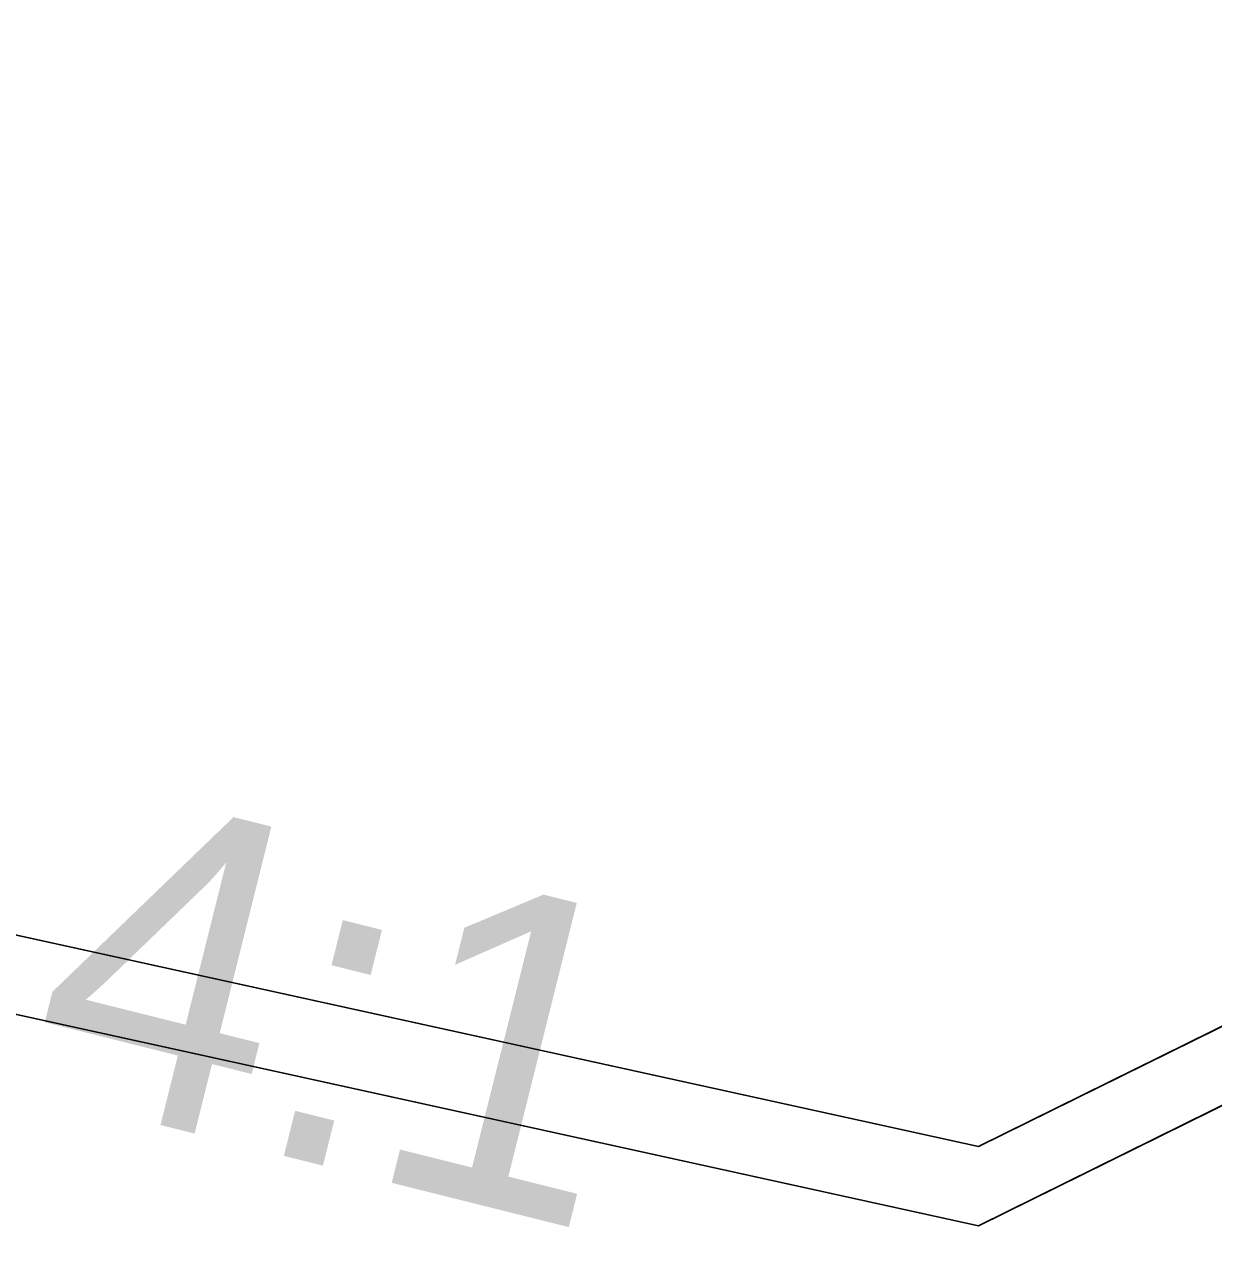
# Model space of a CAD drawing. Extents: x 1131015 to 1136271, y 133453 to 174329.
# Drawn here: x 1132363.391 to 1132367.146, y 159677.551 to 159681.418 of the extents above; entities that cross this region are included whole.
import ezdxf

# ---------------------------------------------------------------- set-up
doc = ezdxf.new("R2010")
doc.units = 0
for name, color, linetype in [('DESIGN - EARTHWORK - Shapes', 7, 'Continuous'), ('DESIGN - TYPICAL - Finished Grade Slopes Text', 7, 'Continuous'), ('SURVEY - GROUND - Bottom of Topsoil Layer', 7, 'Continuous'), ('SURVEY - GROUND - Top of Ground', 7, 'Continuous')]:
    doc.layers.add(name, color=color, linetype=linetype)

msp = doc.modelspace()

# ---------------------------------------------------------------- linework, layer by layer
at = {"layer": 'DESIGN - EARTHWORK - Shapes'}
for points in [[(1132370.105, 159679.4501), (1132366.4043, 159677.6227), (1132362.1862, 159678.5494), (1132358.7409, 159679.6208), (1132356.3018, 159679.7313), (1132354.4417, 159679.9612), (1132354.4417, 159680.2112), (1132352.2424, 159680.4006), (1132345.8885, 159680.9622), (1132340.4556, 159681.2351), (1132337.624, 159681.3773), (1132336.2607, 159681.4184), (1132336.2607, 159681.1684), (1132329.4034, 159680.9075), (1132328.7729, 159680.8833), (1132332.4556, 159680.5887), (1132340.4556, 159679.9487), (1132348.4556, 159679.3087), (1132352.4556, 159678.9887), (1132356.4556, 159678.6687), (1132358.4556, 159678.5087), (1132366.3968, 159676.5234), (1132370.4556, 159675.5087)], [(1132370.105, 159679.4501), (1132366.4043, 159677.6227), (1132362.1862, 159678.5494), (1132358.7409, 159679.6208), (1132356.3018, 159679.7313), (1132354.4417, 159679.9612), (1132354.4417, 159680.2112), (1132352.2424, 159680.4006), (1132345.8885, 159680.9622), (1132340.4556, 159681.2351), (1132337.624, 159681.3773), (1132336.2607, 159681.4184), (1132336.2607, 159681.1684), (1132329.4034, 159680.9075), (1132328.7729, 159680.8833), (1132332.4556, 159680.5887), (1132340.4556, 159679.9487), (1132348.4556, 159679.3087), (1132352.4556, 159678.9887), (1132356.4556, 159678.6687), (1132358.4556, 159678.5087), (1132366.3968, 159676.5234), (1132370.4556, 159675.5087)], [(1132370.4556, 159675.5087), (1132366.3968, 159676.5234), (1132358.4556, 159678.5087), (1132356.4556, 159678.6687), (1132352.4556, 159678.9887), (1132348.4556, 159679.3087), (1132340.4556, 159679.9487), (1132332.4556, 159680.5887), (1132328.7729, 159680.8833), (1132329.4034, 159680.9075), (1132336.2607, 159681.1684), (1132336.2607, 159681.4184), (1132337.624, 159681.3773), (1132340.4556, 159681.2351), (1132345.8885, 159680.9622), (1132352.2424, 159680.4006), (1132354.4417, 159680.2112), (1132354.4417, 159679.9612), (1132356.3018, 159679.7313), (1132358.7409, 159679.6208), (1132362.1862, 159678.5494), (1132366.4043, 159677.6227), (1132370.105, 159679.4501)], [(1132370.105, 159679.4501), (1132366.4043, 159677.6227), (1132362.1862, 159678.5494), (1132358.7409, 159679.6208), (1132356.3018, 159679.7313), (1132354.4417, 159679.9612), (1132354.4417, 159680.2112), (1132352.2424, 159680.4006), (1132345.8885, 159680.9622), (1132340.4556, 159681.2351), (1132337.624, 159681.3773), (1132336.2607, 159681.4184), (1132336.2607, 159681.1684), (1132329.4034, 159680.9075), (1132328.7729, 159680.8833), (1132332.4556, 159680.5887), (1132340.4556, 159679.9487), (1132348.4556, 159679.3087), (1132352.4556, 159678.9887), (1132356.4556, 159678.6687), (1132358.4556, 159678.5087), (1132366.3968, 159676.5234), (1132370.4556, 159675.5087)], [(1132370.105, 159679.4501), (1132366.4043, 159677.6227), (1132362.1862, 159678.5494), (1132358.7409, 159679.6208), (1132356.3018, 159679.7313), (1132354.4417, 159679.9612), (1132354.4417, 159680.2112), (1132352.2424, 159680.4006), (1132345.8885, 159680.9622), (1132340.4556, 159681.2351), (1132337.624, 159681.3773), (1132336.2607, 159681.4184), (1132336.2607, 159681.1684), (1132329.4034, 159680.9075), (1132328.7729, 159680.8833), (1132332.4556, 159680.5887), (1132340.4556, 159679.9487), (1132348.4556, 159679.3087), (1132352.4556, 159678.9887), (1132356.4556, 159678.6687), (1132358.4556, 159678.5087), (1132366.3968, 159676.5234), (1132370.4556, 159675.5087)], [(1132370.105, 159679.4501), (1132366.4043, 159677.6227), (1132362.1862, 159678.5494), (1132358.7409, 159679.6208), (1132356.3018, 159679.7313), (1132354.4417, 159679.9612), (1132354.4417, 159680.2112), (1132352.2424, 159680.4006), (1132345.8885, 159680.9622), (1132340.4556, 159681.2351), (1132337.624, 159681.3773), (1132336.2607, 159681.4184), (1132336.2607, 159681.1684), (1132329.4034, 159680.9075), (1132328.7729, 159680.8833), (1132332.4556, 159680.5887), (1132340.4556, 159679.9487), (1132348.4556, 159679.3087), (1132352.4556, 159678.9887), (1132356.4556, 159678.6687), (1132358.4556, 159678.5087), (1132366.3968, 159676.5234), (1132370.4556, 159675.5087)], [(1132370.105, 159679.4501), (1132366.4043, 159677.6227), (1132362.1862, 159678.5494), (1132358.7409, 159679.6208), (1132356.3018, 159679.7313), (1132354.4417, 159679.9612), (1132354.4417, 159680.2112), (1132352.2424, 159680.4006), (1132345.8885, 159680.9622), (1132340.4556, 159681.2351), (1132337.624, 159681.3773), (1132336.2607, 159681.4184), (1132336.2607, 159681.1684), (1132329.4034, 159680.9075), (1132328.7729, 159680.8833), (1132332.4556, 159680.5887), (1132340.4556, 159679.9487), (1132348.4556, 159679.3087), (1132352.4556, 159678.9887), (1132356.4556, 159678.6687), (1132358.4556, 159678.5087), (1132366.3968, 159676.5234), (1132370.4556, 159675.5087)], [(1132370.105, 159679.4501), (1132366.4043, 159677.6227), (1132362.1862, 159678.5494), (1132358.7409, 159679.6208), (1132356.3018, 159679.7313), (1132354.4417, 159679.9612), (1132354.4417, 159680.2112), (1132352.2424, 159680.4006), (1132345.8885, 159680.9622), (1132340.4556, 159681.2351), (1132337.624, 159681.3773), (1132336.2607, 159681.4184), (1132336.2607, 159681.1684), (1132329.4034, 159680.9075), (1132328.7729, 159680.8833), (1132332.4556, 159680.5887), (1132340.4556, 159679.9487), (1132348.4556, 159679.3087), (1132352.4556, 159678.9887), (1132356.4556, 159678.6687), (1132358.4556, 159678.5087), (1132366.3968, 159676.5234), (1132370.4556, 159675.5087)], [(1132370.105, 159679.4501), (1132366.4043, 159677.6227), (1132362.1862, 159678.5494), (1132358.7409, 159679.6208), (1132356.3018, 159679.7313), (1132354.4417, 159679.9612), (1132354.4417, 159680.2112), (1132352.2424, 159680.4006), (1132345.8885, 159680.9622), (1132340.4556, 159681.2351), (1132337.624, 159681.3773), (1132336.2607, 159681.4184), (1132336.2607, 159681.1684), (1132329.4034, 159680.9075), (1132328.7729, 159680.8833), (1132332.4556, 159680.5887), (1132340.4556, 159679.9487), (1132348.4556, 159679.3087), (1132352.4556, 159678.9887), (1132356.4556, 159678.6687), (1132358.4556, 159678.5087), (1132366.3968, 159676.5234), (1132370.4556, 159675.5087)], [(1132370.4556, 159675.5087), (1132366.3968, 159676.5234), (1132358.4556, 159678.5087), (1132356.4556, 159678.6687), (1132352.4556, 159678.9887), (1132348.4556, 159679.3087), (1132340.4556, 159679.9487), (1132332.4556, 159680.5887), (1132328.7729, 159680.8833), (1132329.4034, 159680.9075), (1132336.2607, 159681.1684), (1132336.2607, 159681.4184), (1132337.624, 159681.3773), (1132340.4556, 159681.2351), (1132345.8885, 159680.9622), (1132352.2424, 159680.4006), (1132354.4417, 159680.2112), (1132354.4417, 159679.9612), (1132356.3018, 159679.7313), (1132358.7409, 159679.6208), (1132362.1862, 159678.5494), (1132366.4043, 159677.6227), (1132370.105, 159679.4501)], [(1132370.4556, 159675.5087), (1132366.3968, 159676.5234), (1132358.4556, 159678.5087), (1132356.4556, 159678.6687), (1132352.4556, 159678.9887), (1132348.4556, 159679.3087), (1132340.4556, 159679.9487), (1132332.4556, 159680.5887), (1132328.7729, 159680.8833), (1132329.4034, 159680.9075), (1132336.2607, 159681.1684), (1132336.2607, 159681.4184), (1132337.624, 159681.3773), (1132340.4556, 159681.2351), (1132345.8885, 159680.9622), (1132352.2424, 159680.4006), (1132354.4417, 159680.2112), (1132354.4417, 159679.9612), (1132356.3018, 159679.7313), (1132358.7409, 159679.6208), (1132362.1862, 159678.5494), (1132366.4043, 159677.6227), (1132370.105, 159679.4501)], [(1132370.4556, 159675.5087), (1132366.3968, 159676.5234), (1132358.4556, 159678.5087), (1132356.4556, 159678.6687), (1132352.4556, 159678.9887), (1132348.4556, 159679.3087), (1132340.4556, 159679.9487), (1132332.4556, 159680.5887), (1132328.7729, 159680.8833), (1132329.4034, 159680.9075), (1132336.2607, 159681.1684), (1132336.2607, 159681.4184), (1132337.624, 159681.3773), (1132340.4556, 159681.2351), (1132345.8885, 159680.9622), (1132352.2424, 159680.4006), (1132354.4417, 159680.2112), (1132354.4417, 159679.9612), (1132356.3018, 159679.7313), (1132358.7409, 159679.6208), (1132362.1862, 159678.5494), (1132366.4043, 159677.6227), (1132370.105, 159679.4501)], [(1132370.4556, 159675.5087), (1132366.3968, 159676.5234), (1132358.4556, 159678.5087), (1132356.4556, 159678.6687), (1132352.4556, 159678.9887), (1132348.4556, 159679.3087), (1132340.4556, 159679.9487), (1132332.4556, 159680.5887), (1132328.7729, 159680.8833), (1132329.4034, 159680.9075), (1132336.2607, 159681.1684), (1132336.2607, 159681.4184), (1132337.624, 159681.3773), (1132340.4556, 159681.2351), (1132345.8885, 159680.9622), (1132352.2424, 159680.4006), (1132354.4417, 159680.2112), (1132354.4417, 159679.9612), (1132356.3018, 159679.7313), (1132358.7409, 159679.6208), (1132362.1862, 159678.5494), (1132366.4043, 159677.6227), (1132370.105, 159679.4501)], [(1132370.4556, 159675.5087), (1132366.3968, 159676.5234), (1132358.4556, 159678.5087), (1132356.4556, 159678.6687), (1132352.4556, 159678.9887), (1132348.4556, 159679.3087), (1132340.4556, 159679.9487), (1132332.4556, 159680.5887), (1132328.7729, 159680.8833), (1132329.4034, 159680.9075), (1132336.2607, 159681.1684), (1132336.2607, 159681.4184), (1132337.624, 159681.3773), (1132340.4556, 159681.2351), (1132345.8885, 159680.9622), (1132352.2424, 159680.4006), (1132354.4417, 159680.2112), (1132354.4417, 159679.9612), (1132356.3018, 159679.7313), (1132358.7409, 159679.6208), (1132362.1862, 159678.5494), (1132366.4043, 159677.6227), (1132370.105, 159679.4501)], [(1132370.4556, 159675.5087), (1132366.3968, 159676.5234), (1132358.4556, 159678.5087), (1132356.4556, 159678.6687), (1132352.4556, 159678.9887), (1132348.4556, 159679.3087), (1132340.4556, 159679.9487), (1132332.4556, 159680.5887), (1132328.7729, 159680.8833), (1132329.4034, 159680.9075), (1132336.2607, 159681.1684), (1132336.2607, 159681.4184), (1132337.624, 159681.3773), (1132340.4556, 159681.2351), (1132345.8885, 159680.9622), (1132352.2424, 159680.4006), (1132354.4417, 159680.2112), (1132354.4417, 159679.9612), (1132356.3018, 159679.7313), (1132358.7409, 159679.6208), (1132362.1862, 159678.5494), (1132366.4043, 159677.6227), (1132370.105, 159679.4501)], [(1132370.4556, 159675.5087), (1132366.3968, 159676.5234), (1132358.4556, 159678.5087), (1132356.4556, 159678.6687), (1132352.4556, 159678.9887), (1132348.4556, 159679.3087), (1132340.4556, 159679.9487), (1132332.4556, 159680.5887), (1132328.7729, 159680.8833), (1132329.4034, 159680.9075), (1132336.2607, 159681.1684), (1132336.2607, 159681.4184), (1132337.624, 159681.3773), (1132340.4556, 159681.2351), (1132345.8885, 159680.9622), (1132352.2424, 159680.4006), (1132354.4417, 159680.2112), (1132354.4417, 159679.9612), (1132356.3018, 159679.7313), (1132358.7409, 159679.6208), (1132362.1862, 159678.5494), (1132366.4043, 159677.6227), (1132370.105, 159679.4501)], [(1132370.4556, 159675.5087), (1132366.3968, 159676.5234), (1132358.4556, 159678.5087), (1132356.4556, 159678.6687), (1132352.4556, 159678.9887), (1132348.4556, 159679.3087), (1132340.4556, 159679.9487), (1132332.4556, 159680.5887), (1132328.7729, 159680.8833), (1132329.4034, 159680.9075), (1132336.2607, 159681.1684), (1132336.2607, 159681.4184), (1132337.624, 159681.3773), (1132340.4556, 159681.2351), (1132345.8885, 159680.9622), (1132352.2424, 159680.4006), (1132354.4417, 159680.2112), (1132354.4417, 159679.9612), (1132356.3018, 159679.7313), (1132358.7409, 159679.6208), (1132362.1862, 159678.5494), (1132366.4043, 159677.6227), (1132370.105, 159679.4501)], [(1132370.4556, 159675.5087), (1132366.3968, 159676.5234), (1132358.4556, 159678.5087), (1132356.4556, 159678.6687), (1132352.4556, 159678.9887), (1132348.4556, 159679.3087), (1132340.4556, 159679.9487), (1132332.4556, 159680.5887), (1132328.7729, 159680.8833), (1132329.4034, 159680.9075), (1132336.2607, 159681.1684), (1132336.2607, 159681.4184), (1132337.624, 159681.3773), (1132340.4556, 159681.2351), (1132345.8885, 159680.9622), (1132352.2424, 159680.4006), (1132354.4417, 159680.2112), (1132354.4417, 159679.9612), (1132356.3018, 159679.7313), (1132358.7409, 159679.6208), (1132362.1862, 159678.5494), (1132366.4043, 159677.6227), (1132370.105, 159679.4501)]]:
    msp.add_lwpolyline(points, dxfattribs=at)
for points in [[(1132370.105, 159679.7001), (1132372.8562, 159681.0913), (1132382.7627, 159681.2142), (1132384.523, 159681.2328), (1132387.4662, 159681.1789), (1132386.7552, 159680.9419), (1132384.523, 159680.9828), (1132382.7627, 159680.9642), (1132372.8562, 159680.8413), (1132370.105, 159679.4501), (1132366.4043, 159677.6227), (1132362.1862, 159678.5494), (1132358.7409, 159679.6208), (1132356.3018, 159679.7313), (1132354.4417, 159679.9612), (1132354.4417, 159680.2112), (1132356.3018, 159679.9813), (1132358.7409, 159679.8708), (1132362.1862, 159678.7994), (1132366.4043, 159677.8727)], [(1132370.105, 159679.7001), (1132372.8562, 159681.0913), (1132382.7627, 159681.2142), (1132384.523, 159681.2328), (1132387.4662, 159681.1789), (1132386.7552, 159680.9419), (1132384.523, 159680.9828), (1132382.7627, 159680.9642), (1132372.8562, 159680.8413), (1132370.105, 159679.4501), (1132366.4043, 159677.6227), (1132362.1862, 159678.5494), (1132358.7409, 159679.6208), (1132356.3018, 159679.7313), (1132354.4417, 159679.9612), (1132354.4417, 159680.2112), (1132356.3018, 159679.9813), (1132358.7409, 159679.8708), (1132362.1862, 159678.7994), (1132366.4043, 159677.8727)], [(1132370.105, 159679.7001), (1132372.8562, 159681.0913), (1132382.7627, 159681.2142), (1132384.523, 159681.2328), (1132387.4662, 159681.1789), (1132386.7552, 159680.9419), (1132384.523, 159680.9828), (1132382.7627, 159680.9642), (1132372.8562, 159680.8413), (1132370.105, 159679.4501), (1132366.4043, 159677.6227), (1132362.1862, 159678.5494), (1132358.7409, 159679.6208), (1132356.3018, 159679.7313), (1132354.4417, 159679.9612), (1132354.4417, 159680.2112), (1132356.3018, 159679.9813), (1132358.7409, 159679.8708), (1132362.1862, 159678.7994), (1132366.4043, 159677.8727)], [(1132370.105, 159679.7001), (1132372.8562, 159681.0913), (1132382.7627, 159681.2142), (1132384.523, 159681.2328), (1132387.4662, 159681.1789), (1132386.7552, 159680.9419), (1132384.523, 159680.9828), (1132382.7627, 159680.9642), (1132372.8562, 159680.8413), (1132370.105, 159679.4501), (1132366.4043, 159677.6227), (1132362.1862, 159678.5494), (1132358.7409, 159679.6208), (1132356.3018, 159679.7313), (1132354.4417, 159679.9612), (1132354.4417, 159680.2112), (1132356.3018, 159679.9813), (1132358.7409, 159679.8708), (1132362.1862, 159678.7994), (1132366.4043, 159677.8727)], [(1132370.105, 159679.7001), (1132372.8562, 159681.0913), (1132382.7627, 159681.2142), (1132384.523, 159681.2328), (1132387.4662, 159681.1789), (1132386.7552, 159680.9419), (1132384.523, 159680.9828), (1132382.7627, 159680.9642), (1132372.8562, 159680.8413), (1132370.105, 159679.4501), (1132366.4043, 159677.6227), (1132362.1862, 159678.5494), (1132358.7409, 159679.6208), (1132356.3018, 159679.7313), (1132354.4417, 159679.9612), (1132354.4417, 159680.2112), (1132356.3018, 159679.9813), (1132358.7409, 159679.8708), (1132362.1862, 159678.7994), (1132366.4043, 159677.8727)], [(1132354.4417, 159680.2112), (1132356.3018, 159679.9813), (1132358.7409, 159679.8708), (1132362.1862, 159678.7994), (1132366.4043, 159677.8727), (1132370.105, 159679.7001), (1132372.8562, 159681.0913), (1132382.7627, 159681.2142), (1132384.523, 159681.2328), (1132387.4662, 159681.1789), (1132386.7552, 159680.9419), (1132384.523, 159680.9828), (1132382.7627, 159680.9642), (1132372.8562, 159680.8413), (1132370.105, 159679.4501), (1132366.4043, 159677.6227), (1132362.1862, 159678.5494), (1132358.7409, 159679.6208), (1132356.3018, 159679.7313), (1132354.4417, 159679.9612)], [(1132382.7627, 159681.2142), (1132384.523, 159681.2328), (1132387.4662, 159681.1789), (1132386.7552, 159680.9419), (1132384.523, 159680.9828), (1132382.7627, 159680.9642), (1132372.8562, 159680.8413), (1132370.105, 159679.4501), (1132366.4043, 159677.6227), (1132362.1862, 159678.5494), (1132358.7409, 159679.6208), (1132356.3018, 159679.7313), (1132354.4417, 159679.9612), (1132354.4417, 159680.2112), (1132356.3018, 159679.9813), (1132358.7409, 159679.8708), (1132362.1862, 159678.7994), (1132366.4043, 159677.8727), (1132370.105, 159679.7001), (1132372.8562, 159681.0913)], [(1132354.4417, 159680.2112), (1132356.3018, 159679.9813), (1132358.7409, 159679.8708), (1132362.1862, 159678.7994), (1132366.4043, 159677.8727), (1132370.105, 159679.7001), (1132372.8562, 159681.0913), (1132382.7627, 159681.2142), (1132384.523, 159681.2328), (1132387.4662, 159681.1789), (1132386.7552, 159680.9419), (1132384.523, 159680.9828), (1132382.7627, 159680.9642), (1132372.8562, 159680.8413), (1132370.105, 159679.4501), (1132366.4043, 159677.6227), (1132362.1862, 159678.5494), (1132358.7409, 159679.6208), (1132356.3018, 159679.7313), (1132354.4417, 159679.9612)], [(1132354.4417, 159680.2112), (1132356.3018, 159679.9813), (1132358.7409, 159679.8708), (1132362.1862, 159678.7994), (1132366.4043, 159677.8727), (1132370.105, 159679.7001), (1132372.8562, 159681.0913), (1132382.7627, 159681.2142), (1132384.523, 159681.2328), (1132387.4662, 159681.1789), (1132386.7552, 159680.9419), (1132384.523, 159680.9828), (1132382.7627, 159680.9642), (1132372.8562, 159680.8413), (1132370.105, 159679.4501), (1132366.4043, 159677.6227), (1132362.1862, 159678.5494), (1132358.7409, 159679.6208), (1132356.3018, 159679.7313), (1132354.4417, 159679.9612)], [(1132382.7627, 159681.2142), (1132384.523, 159681.2328), (1132387.4662, 159681.1789), (1132386.7552, 159680.9419), (1132384.523, 159680.9828), (1132382.7627, 159680.9642), (1132372.8562, 159680.8413), (1132370.105, 159679.4501), (1132366.4043, 159677.6227), (1132362.1862, 159678.5494), (1132358.7409, 159679.6208), (1132356.3018, 159679.7313), (1132354.4417, 159679.9612), (1132354.4417, 159680.2112), (1132356.3018, 159679.9813), (1132358.7409, 159679.8708), (1132362.1862, 159678.7994), (1132366.4043, 159677.8727), (1132370.105, 159679.7001), (1132372.8562, 159681.0913)], [(1132382.7627, 159681.2142), (1132384.523, 159681.2328), (1132387.4662, 159681.1789), (1132386.7552, 159680.9419), (1132384.523, 159680.9828), (1132382.7627, 159680.9642), (1132372.8562, 159680.8413), (1132370.105, 159679.4501), (1132366.4043, 159677.6227), (1132362.1862, 159678.5494), (1132358.7409, 159679.6208), (1132356.3018, 159679.7313), (1132354.4417, 159679.9612), (1132354.4417, 159680.2112), (1132356.3018, 159679.9813), (1132358.7409, 159679.8708), (1132362.1862, 159678.7994), (1132366.4043, 159677.8727), (1132370.105, 159679.7001), (1132372.8562, 159681.0913)], [(1132382.7627, 159681.2142), (1132384.523, 159681.2328), (1132387.4662, 159681.1789), (1132386.7552, 159680.9419), (1132384.523, 159680.9828), (1132382.7627, 159680.9642), (1132372.8562, 159680.8413), (1132370.105, 159679.4501), (1132366.4043, 159677.6227), (1132362.1862, 159678.5494), (1132358.7409, 159679.6208), (1132356.3018, 159679.7313), (1132354.4417, 159679.9612), (1132354.4417, 159680.2112), (1132356.3018, 159679.9813), (1132358.7409, 159679.8708), (1132362.1862, 159678.7994), (1132366.4043, 159677.8727), (1132370.105, 159679.7001), (1132372.8562, 159681.0913)], [(1132382.7627, 159681.2142), (1132384.523, 159681.2328), (1132387.4662, 159681.1789), (1132386.7552, 159680.9419), (1132384.523, 159680.9828), (1132382.7627, 159680.9642), (1132372.8562, 159680.8413), (1132370.105, 159679.4501), (1132366.4043, 159677.6227), (1132362.1862, 159678.5494), (1132358.7409, 159679.6208), (1132356.3018, 159679.7313), (1132354.4417, 159679.9612), (1132354.4417, 159680.2112), (1132356.3018, 159679.9813), (1132358.7409, 159679.8708), (1132362.1862, 159678.7994), (1132366.4043, 159677.8727), (1132370.105, 159679.7001), (1132372.8562, 159681.0913)], [(1132382.7627, 159681.2142), (1132384.523, 159681.2328), (1132387.4662, 159681.1789), (1132386.7552, 159680.9419), (1132384.523, 159680.9828), (1132382.7627, 159680.9642), (1132372.8562, 159680.8413), (1132370.105, 159679.4501), (1132366.4043, 159677.6227), (1132362.1862, 159678.5494), (1132358.7409, 159679.6208), (1132356.3018, 159679.7313), (1132354.4417, 159679.9612), (1132354.4417, 159680.2112), (1132356.3018, 159679.9813), (1132358.7409, 159679.8708), (1132362.1862, 159678.7994), (1132366.4043, 159677.8727), (1132370.105, 159679.7001), (1132372.8562, 159681.0913)], [(1132382.7627, 159681.2142), (1132384.523, 159681.2328), (1132387.4662, 159681.1789), (1132386.7552, 159680.9419), (1132384.523, 159680.9828), (1132382.7627, 159680.9642), (1132372.8562, 159680.8413), (1132370.105, 159679.4501), (1132366.4043, 159677.6227), (1132362.1862, 159678.5494), (1132358.7409, 159679.6208), (1132356.3018, 159679.7313), (1132354.4417, 159679.9612), (1132354.4417, 159680.2112), (1132356.3018, 159679.9813), (1132358.7409, 159679.8708), (1132362.1862, 159678.7994), (1132366.4043, 159677.8727), (1132370.105, 159679.7001), (1132372.8562, 159681.0913)], [(1132382.7627, 159681.2142), (1132384.523, 159681.2328), (1132387.4662, 159681.1789), (1132386.7552, 159680.9419), (1132384.523, 159680.9828), (1132382.7627, 159680.9642), (1132372.8562, 159680.8413), (1132370.105, 159679.4501), (1132366.4043, 159677.6227), (1132362.1862, 159678.5494), (1132358.7409, 159679.6208), (1132356.3018, 159679.7313), (1132354.4417, 159679.9612), (1132354.4417, 159680.2112), (1132356.3018, 159679.9813), (1132358.7409, 159679.8708), (1132362.1862, 159678.7994), (1132366.4043, 159677.8727), (1132370.105, 159679.7001), (1132372.8562, 159681.0913)], [(1132382.7627, 159681.2142), (1132384.523, 159681.2328), (1132387.4662, 159681.1789), (1132386.7552, 159680.9419), (1132384.523, 159680.9828), (1132382.7627, 159680.9642), (1132372.8562, 159680.8413), (1132370.105, 159679.4501), (1132366.4043, 159677.6227), (1132362.1862, 159678.5494), (1132358.7409, 159679.6208), (1132356.3018, 159679.7313), (1132354.4417, 159679.9612), (1132354.4417, 159680.2112), (1132356.3018, 159679.9813), (1132358.7409, 159679.8708), (1132362.1862, 159678.7994), (1132366.4043, 159677.8727), (1132370.105, 159679.7001), (1132372.8562, 159681.0913)], [(1132382.7627, 159681.2142), (1132384.523, 159681.2328), (1132387.4662, 159681.1789), (1132386.7552, 159680.9419), (1132384.523, 159680.9828), (1132382.7627, 159680.9642), (1132372.8562, 159680.8413), (1132370.105, 159679.4501), (1132366.4043, 159677.6227), (1132362.1862, 159678.5494), (1132358.7409, 159679.6208), (1132356.3018, 159679.7313), (1132354.4417, 159679.9612), (1132354.4417, 159680.2112), (1132356.3018, 159679.9813), (1132358.7409, 159679.8708), (1132362.1862, 159678.7994), (1132366.4043, 159677.8727), (1132370.105, 159679.7001), (1132372.8562, 159681.0913)]]:
    msp.add_lwpolyline(points, close=True, dxfattribs=at)
at = {"layer": 'SURVEY - GROUND - Bottom of Topsoil Layer'}
for p, q in [((1132366.4043, 159677.6227), (1132370.105, 159679.4501)), ((1132362.1862, 159678.5494), (1132366.4043, 159677.6227))]:
    msp.add_line(p, q, dxfattribs=at)
at = {"layer": 'SURVEY - GROUND - Top of Ground'}
for p, q in [((1132366.4043, 159677.8727), (1132370.105, 159679.7001)), ((1132362.1862, 159678.7994), (1132366.4043, 159677.8727))]:
    msp.add_line(p, q, dxfattribs=at)

# ---------------------------------------------------------------- texts
at = {"layer": 'DESIGN - TYPICAL - Finished Grade Slopes Text'}
msp.add_text('4:1', height=1, rotation=345.9638, dxfattribs=at).set_placement((1132363.3699, 159678.0532))

doc.saveas('drawing.dxf')
